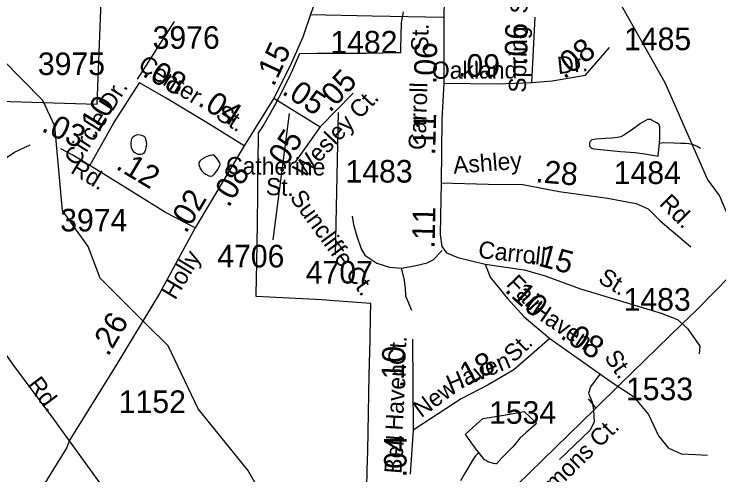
# Model space of a CAD drawing. Extents: x 2001466 to 2224147, y 644118 to 847247.
# Drawn here: x 2059532 to 2063438, y 697641 to 700191 of the extents above; entities that cross this region are included whole.
import ezdxf

# ---------------------------------------------------------------- set-up
doc = ezdxf.new("R2010")
doc.units = 0
for name, color, linetype in [('Exist Boundary Political City Limit New', 7, 'Continuous'), ('Exist Boundary Political City Limit New Hole', 7, 'Continuous'), ('Exist Hydrographic Creek Single Shore', 7, 'Continuous'), ('Exist Hydrographic Misc Water Feature', 7, 'Continuous'), ('Exist Road Non-System Type 51', 7, 'Continuous'), ('Exist Road Non-System Type 51 Label', 7, 'Continuous'), ('Exist Road Secondary Mileage Hundredths English Label', 7, 'Continuous'), ('Exist Road Secondary Type 51 Attributed', 7, 'Continuous'), ('Exist Road Secondary Type 51 Label', 7, 'Continuous'), ('Exist Road Secondary Type 51 Number Label', 7, 'Continuous'), ('Exist Utilities Electrical Transmission Line', 7, 'Continuous'), ('Map Preparation Boundary City Limit Buffer Line', 7, 'Continuous')]:
    doc.layers.add(name, color=color, linetype=linetype)

msp = doc.modelspace()

# ---------------------------------------------------------------- linework, layer by layer
at = {"layer": 'Exist Boundary Political City Limit New'}
for points in [[(2060977.1, 699685.8), (2061003.5, 699735.2), (2061023.6, 699774.4), (2061068.9, 699867.4), (2061115.8, 699973.7), (2061209.2, 699974.4), (2061352.2, 699975.6), (2061388.1, 699975.9), (2061483.8, 699976.1), (2061574, 699977.4), (2061636.4, 699978), (2061675.2, 699978.3), (2061675.1, 700000), (2061678.1, 700143.8), (2061690.9, 700203.8)], [(2061487.1, 697564.7), (2061489.4, 697669), (2061491.6, 697773.6), (2061493.9, 697878.8), (2061496.1, 697982.5), (2061498.4, 698089), (2061500.6, 698191.9), (2061504.9, 698391.6), (2061507.6, 698517.8), (2061509.1, 698590.4), (2061306.5, 698604.8), (2061240.1, 698609.4), (2060873.4, 698628), (2060873.5, 698637.3), (2060875.1, 698728.8), (2060876.6, 698813), (2060880.6, 699035.6), (2060881.2, 699083.9), (2060882.1, 699146.9), (2060883.6, 699254.4), (2060885, 699362.4), (2060887.4, 699533.7), (2060904.4, 699560.9), (2060915.4, 699578.6), (2060972.1, 699676.5), (2060977.1, 699685.8)]]:
    msp.add_lwpolyline(points, dxfattribs=at)
at = {"layer": 'Exist Boundary Political City Limit New Hole'}
msp.add_lwpolyline([(2059992.4, 699692.4), (2060075, 701829.4), (2059407.5, 701840.5), (2058974.5, 701864.2), (2058940.5, 701937.1), (2058979.9, 701949.9), (2058924.4, 701990.9), (2058895.5, 702059.6), (2058899.4, 702093.4), (2058864.6, 702110.1), (2058810.2, 702175.8), (2058815.9, 702235.2), (2058783.6, 702288.4), (2058587.4, 702231.7), (2058671.2, 701927.9), (2058393.8, 701899.9), (2058343.2, 701939.1), (2057715.2, 701295), (2057861.2, 700901.9), (2057974, 700681.2), (2058484.1, 699738.2), (2059992.4, 699692.4)], dxfattribs=at)
at = {"layer": 'Exist Hydrographic Creek Single Shore'}
for points in [[(2060263.4, 698476), (2060009.2, 698729.4), (2059942.2, 698904.7), (2059800.3, 699104.4), (2059758.2, 699571.2), (2059691.2, 699713.7), (2059465.2, 699944.6), (2059307.3, 700285.8), (2059123.2, 700476.5), (2059072.3, 700835.2), (2058964.3, 701152.4), (2058913.2, 701576.7), (2058971.2, 701719.9), (2058950.9, 701890.9)], [(2063590.1, 698834.2), (2063441.2, 699187.8), (2063374.1, 699277.7), (2063140.1, 699810.7), (2062689.2, 700610.6), (2062579.3, 701091.8), (2062555.3, 701118.6), (2062512.3, 701368.8), (2062529.3, 701552.2), (2062554.3, 701610.7), (2062545.3, 701752), (2062503.3, 701857.9), (2062506.9, 701890.9)], [(2061390.5, 696893.8), (2061346.1, 696933.8), (2061078.1, 697356), (2060953.1, 697447.1), (2060828.2, 697666.2), (2060552.2, 698006.5), (2060385.3, 698354.4), (2060263.4, 698476)]]:
    msp.add_lwpolyline(points, dxfattribs=at)
at = {"layer": 'Exist Hydrographic Misc Water Feature'}
for points in [[(2063108, 699477.2), (2063109.8, 699503.3), (2063109.8, 699567.4), (2063105.9, 699579.4), (2063094, 699589.3), (2063067.8, 699603.4), (2063057.9, 699607.3), (2063041.7, 699607.3), (2063029.6, 699601.1), (2063003.6, 699585.1), (2062953.8, 699548.9), (2062911.7, 699520.8), (2062893.9, 699512.9), (2062876, 699508.7), (2062844.1, 699504.7), (2062808, 699502.8), (2062757.9, 699498.6), (2062733.9, 699494.6), (2062728.2, 699490.6), (2062724.1, 699486.3), (2062720.2, 699478.4), (2062720, 699464.6), (2062722, 699458.7), (2062727.8, 699452.5), (2062734.4, 699448.7), (2062744, 699444.8), (2062892, 699430.9), (2062973.9, 699425), (2063028, 699417.2), (2063102, 699405.5), (2063108, 699477.2)], [(2060254.7, 699427.9), (2060248.7, 699419.9), (2060243, 699415.9), (2060237, 699414), (2060222.5, 699413.7), (2060211, 699417.9), (2060200.3, 699426), (2060190.5, 699436), (2060182.7, 699449.8), (2060180.8, 699472), (2060182.3, 699493.7), (2060184.5, 699501.9), (2060190.5, 699511.9), (2060198.7, 699518), (2060210.8, 699523.9), (2060222.5, 699525.7), (2060238.5, 699522.1), (2060250.6, 699515.8), (2060258.6, 699508.1), (2060260.4, 699498.1), (2060264.3, 699486.1), (2060266.8, 699472), (2060264.9, 699463.7), (2060262.4, 699451.9), (2060260.8, 699444), (2060260.4, 699440), (2060254.7, 699427.9)], [(2063108, 699477.2), (2063132.2, 699481.3), (2063187.9, 699479.3), (2063225.9, 699477.6), (2063251.7, 699477.7), (2063271.8, 699475.5), (2063289.8, 699471.6), (2063304.2, 699465.7), (2063318.1, 699459.6), (2063336, 699449.6)], [(2060594.8, 699304.6), (2060610.6, 699296.5), (2060620.9, 699294.6), (2060630.9, 699296.7), (2060642.8, 699306.6), (2060660.5, 699330.7), (2060672.8, 699352.8), (2060674.8, 699360.6), (2060672.8, 699368.6), (2060658.6, 699388.6), (2060642.4, 699408.9), (2060638.5, 699410.7), (2060628.7, 699410.6), (2060616.6, 699408.8), (2060596.5, 699400.5), (2060570.8, 699386.5), (2060560.6, 699376.7), (2060556.7, 699368.4), (2060556.7, 699358.6), (2060559, 699348.5), (2060561, 699340.5), (2060564.7, 699334.7), (2060570.6, 699326.5), (2060583.1, 699312.4), (2060594.8, 699304.6)], [(2062107.3, 697765.5), (2062091.3, 697785.8), (2062049.1, 697843.7), (2062033.1, 697865.6), (2062129, 697953.7), (2062246.7, 697971.9), (2062358.9, 697992.3), (2062423.1, 697930.2), (2062424.9, 697924.2), (2062368.9, 697876.4), (2062335.1, 697844.2), (2062323, 697830.2), (2062293.3, 697794.1), (2062235.5, 697736), (2062205.1, 697702), (2062199.2, 697702.1), (2062189.3, 697704), (2062157.3, 697713.7), (2062147.3, 697719.7), (2062139.5, 697723.8), (2062125.6, 697741.7), (2062107.3, 697765.5)], [(2062107.3, 697765.5), (2062089.7, 697745.9), (2062071.2, 697719.5), (2062049.7, 697683.8), (2062027.5, 697645.8), (2062005.4, 697607.8)]]:
    msp.add_lwpolyline(points, dxfattribs=at)
at = {"layer": 'Exist Road Non-System Type 51'}
msp.add_line((2060419.1, 700151.3), (2060214, 699832), dxfattribs=at)
for points in [[(2061406, 699073.6), (2061413.2, 699027.2), (2061431, 698962.9), (2061456, 698891.4), (2061476.2, 698857.7), (2061541.7, 698812.8), (2061613.1, 698791.4), (2061677.3, 698784.3)], [(2061677.3, 698784.3), (2061751.3, 698797.7), (2061821.9, 698815.3), (2061855, 698831.9), (2061905.1, 698882)], [(2061677.3, 698784.3), (2061691.6, 698727.1), (2061698.7, 698673.5), (2061700.7, 698632.6), (2061734.4, 698552.1)], [(2062904.2, 698599.8), (2063118.1, 698536.3), (2063207.4, 698500.6), (2063264.5, 698450.6), (2063332.3, 698354.2), (2063328.7, 698311.3)], [(2062778.7, 698199.1), (2062725.4, 698129.1), (2062714.7, 698093.4), (2062736.1, 698043.4), (2062743.3, 698000.5), (2062746.9, 697932.6), (2062721.9, 697886.2), (2062554.1, 697725.4)], [(2062845.8, 698152), (2062964.6, 698075.5), (2063046.7, 697975.5), (2063103.8, 697857.6), (2063157.4, 697789.7), (2063228.8, 697757.6), (2063307.3, 697754), (2063375.1, 697750.5)], [(2062714.1, 698062), (2062749.5, 698016.9), (2062751.5, 698005.9)]]:
    msp.add_lwpolyline(points, dxfattribs=at)
at = {"layer": 'Exist Road Secondary Type 51 Attributed'}
for points in [[(2061313.2, 700606.5), (2061261.5, 700424.1), (2061173.9, 700188.8)], [(2061921.1, 700550.5), (2061913.2, 700174.6)], [(2061173.9, 700188.8), (2061131.7, 700064.1), (2061060.7, 699900.6), (2060972.3, 699725.4)], [(2061173.9, 700188.8), (2061517.1, 700182.5), (2061913.2, 700174.6)], [(2061913.2, 700174.6), (2061913.2, 699808.3)], [(2062400.8, 699813), (2062419.8, 700174.6)], [(2062400.8, 699813), (2062512.9, 699822.5), (2062699.1, 699852.5), (2062831.6, 700007.2)], [(2059952.9, 699353.5), (2060085.5, 699590.3), (2060227.5, 699811.4)], [(2060807.8, 699461.6), (2060601.5, 699588.8), (2060375.8, 699726.1), (2060227.5, 699811.4)], [(2061913.2, 699808.3), (2061903, 699607.7), (2061898.6, 699257.9)], [(2061913.2, 699808.3), (2062208.3, 699805.1), (2062400.8, 699813)], [(2061410.6, 699753), (2061229.1, 699568.2)], [(2060972.3, 699725.4), (2060807.8, 699461.6)], [(2060972.3, 699725.4), (2061229.1, 699568.2)], [(2061229.1, 699568.2), (2061088.7, 699369.3)], [(2058903.7, 699123.4), (2058992.7, 699187.7), (2059095.2, 699238.2), (2059218.3, 699272.9), (2059341.4, 699302.9), (2059417.2, 699347.2), (2059533.9, 699427.7), (2059621.5, 699468.4)], [(2059952.9, 699353.5), (2059857.4, 699410.3), (2059790.7, 699445.9)], [(2060807.8, 699461.6), (2060535.6, 699008.4)], [(2060535.6, 699008.4), (2060371.1, 699092.9), (2060145.4, 699233.5), (2059952.9, 699353.5)], [(2061898.6, 699257.9), (2061895.1, 699072.4), (2061893.5, 698971.3), (2061903, 698905), (2061928.2, 698870.3), (2061991.3, 698843.4), (2062142.4, 698807.9)], [(2061898.6, 699257.9), (2062159.8, 699250.8), (2062351.5, 699248.5), (2062551.9, 699209), (2062820.2, 699172.7), (2062979.2, 699143.5), (2063046.2, 699113.5), (2063112.5, 699047.9), (2063281.2, 698903.6)], [(2058903.7, 699123.4), (2058988.9, 699002.6), (2059165.6, 698754.7), (2059327.8, 698533.6), (2059523.5, 698254.1), (2059751.1, 697948.6), (2059837, 697829.6)], [(2060535.6, 699008.4), (2060337.5, 698645.2), (2060097.7, 698247.3), (2059837, 697829.6)], [(2062142.4, 698807.9), (2062170.8, 698736), (2062267.1, 698617.6), (2062358.6, 698516.5), (2062500.2, 698394.9)], [(2062142.4, 698807.9), (2062357.8, 698775.5), (2062469.1, 698743.9), (2062671.1, 698671.3), (2062898.3, 698601.8), (2062904.2, 698599.8)], [(2061740.4, 698392.6), (2061742.8, 697888.8)], [(2062500.2, 698394.9), (2062370.8, 698283.6), (2062301.4, 698222), (2062159.4, 698139.9), (2062009.5, 698062.5), (2061881.7, 697978.8), (2061742.8, 697888.8)], [(2062500.2, 698394.9), (2062845.8, 698152)], [(2061742.8, 697888.8), (2061727.8, 697645.7)], [(2059837, 697829.6), (2059824.4, 697792.5), (2059672.9, 697546.5), (2059492.2, 697269.8), (2059328.9, 697032.9), (2059232.7, 696894)], [(2059837, 697829.6), (2060409.9, 697040.1), (2060629.2, 696716.3), (2060733.3, 696575.8), (2061076.6, 696097.3)]]:
    msp.add_lwpolyline(points, dxfattribs=at)
at = {"layer": 'Exist Road Secondary Type 51 Number Label'}
for p, q in [((2061055.9, 699641.6), (2060966.9, 698941.6)), ((2061328.7, 699647.5), (2061310.9, 698858.5))]:
    msp.add_line(p, q, dxfattribs=at)
at = {"layer": 'Exist Utilities Electrical Transmission Line'}
for p, q in [((2062891.3, 698142.3), (2063232.2, 698474.7)), ((2062751.5, 698005.9), (2062891.3, 698142.3)), ((2062388.3, 697651.6), (2062751.5, 698005.9))]:
    msp.add_line(p, q, dxfattribs=at)
for points in [[(2063232.2, 698474.7), (2063314.8, 698555.3), (2063590.1, 698834.2)], [(2061504.7, 696790.9), (2062320.7, 697585.7), (2062388.3, 697651.6)]]:
    msp.add_lwpolyline(points, dxfattribs=at)
at = {"layer": 'Map Preparation Boundary City Limit Buffer Line'}
for points in [[(2059992.4, 699692.4), (2060075, 701829.4), (2059407.5, 701840.5), (2058974.5, 701864.2), (2058940.5, 701937.1), (2058979.9, 701949.9), (2058924.4, 701990.9), (2058895.5, 702059.6), (2058899.4, 702093.4), (2058864.6, 702110.1), (2058810.2, 702175.8), (2058815.9, 702235.2), (2058783.6, 702288.4), (2058587.4, 702231.7), (2058671.2, 701927.9), (2058393.8, 701899.9), (2058343.2, 701939.1), (2057715.2, 701295), (2057861.2, 700901.9), (2057974, 700681.2), (2058484.1, 699738.2), (2059992.4, 699692.4)], [(2060977.1, 699685.8), (2061003.5, 699735.2), (2061023.6, 699774.4), (2061068.9, 699867.4), (2061115.8, 699973.7), (2061209.2, 699974.4), (2061352.2, 699975.6), (2061388.1, 699975.9), (2061483.8, 699976.1), (2061574, 699977.4), (2061636.4, 699978), (2061675.2, 699978.3), (2061675.1, 700000), (2061678.1, 700143.8), (2061690.9, 700203.8)], [(2061487.1, 697564.7), (2061489.4, 697669), (2061491.6, 697773.6), (2061493.9, 697878.8), (2061496.1, 697982.5), (2061498.4, 698089), (2061500.6, 698191.9), (2061504.9, 698391.6), (2061507.6, 698517.8), (2061509.1, 698590.4), (2061306.5, 698604.8), (2061240.1, 698609.4), (2060873.4, 698628), (2060873.5, 698637.3), (2060875.1, 698728.8), (2060876.6, 698813), (2060880.6, 699035.6), (2060881.2, 699083.9), (2060882.1, 699146.9), (2060883.6, 699254.4), (2060885, 699362.4), (2060887.4, 699533.7), (2060904.4, 699560.9), (2060915.4, 699578.6), (2060972.1, 699676.5), (2060977.1, 699685.8)]]:
    msp.add_lwpolyline(points, dxfattribs=at)

# ---------------------------------------------------------------- texts
at = {"layer": 'Exist Road Non-System Type 51 Label'}
for s, rotation, p in [('Suncliffe Ct.', 306.2972, (2061056, 699175.1)), ('Sammons Ct.', 44.2865, (2062341.8, 697363.1))]:
    msp.add_text(s, height=95, rotation=rotation, dxfattribs=at).set_placement(p)
at = {"layer": 'Exist Road Secondary Mileage Hundredths English Label'}
for s, rotation, p in [('.06', 88.8298, (2062374.9, 699909.6)), ('.15', 65.0765, (2060971.3, 699785.7)), ('.06', 88.8298, (2061872.4, 699803)), ('.08', 37.7727, (2062580.5, 699827.8)), ('.09', 359.8376, (2061992.6, 699845.2)), ('.08', 330.107, (2060237.3, 699851.9)), ('.05', 47.378, (2061282.4, 699642.6)), ('.05', 326.7421, (2061010.6, 699752.7)), ('.04', 328.2283, (2060544.7, 699689.5)), ('.10', 58.8287, (2059975.1, 699491.1)), ('.11', 88.4196, (2061865.2, 699408.8)), ('.03', 334.4705, (2059678.8, 699546.1)), ('.05', 57.5272, (2061013.2, 699304.1)), ('.12', 329.1433, (2060090.5, 699338.5)), ('.08', 59.0097, (2060721.8, 699116.3)), ('.28', 355.2564, (2062418.9, 699261.2)), ('.02', 59.0097, (2060484.5, 698972.7)), ('.11', 88.8297, (2061862.7, 698892.6)), ('.15', 344.9805, (2062386.6, 698811.9)), ('.10', 317.9181, (2062246.1, 698659)), ('.26', 59.5454, (2060053, 698291.9)), ('.08', 327.1454, (2062552.8, 698401.2)), ('.10', 88.1562, (2061690.3, 698120.3)), ('.18', 27.443, (2062001.9, 698111.7)), ('.04', 89.871, (2061707, 697627.7))]:
    msp.add_text(s, height=125, rotation=rotation, dxfattribs=at).set_placement(p)
at = {"layer": 'Exist Road Secondary Type 51 Label'}
for s, rotation, p in [('Spring  St.', 88.8298, (2062367.7, 699755.5)), (' St.', 88.8298, (2061825.8, 699948.3)), ('Center', 327.5915, (2060213, 699890.9)), ('Dr.', 5.9093, (2062547, 699859.4)), ('Oakland', 0.2315, (2061847.7, 699833.3)), ('Circle Dr.', 57.6632, (2059883.5, 699343.5)), ('Carroll', 88.4196, (2061812.5, 699438)), ('Wesley Ct.', 46.6186, (2061138, 699277.5)), (' St.', 327.5915, (2060612.9, 699637)), ('Catherine', 359.1266, (2060705.9, 699306.1)), ('Ashley', 4.2673, (2061968.1, 699307.4)), ('Rd.', 328.7258, (2059839.5, 699315.3)), (' St.', 357.673, (2060890.9, 699192.2)), ('Rd.', 314.9872, (2063102.2, 699137.6)), ('Carroll', 353.7509, (2062100.9, 698842.5)), ('Holly', 58.9882, (2060425, 698604.6)), (' St.', 328.0977, (2062732.5, 698729.9)), ('Fair', 313.8279, (2062254.4, 698692.9)), ('Haven', 326.0708, (2062390.1, 698532.5)), ('Ct.', 86.7687, (2061698.7, 698246)), (' St.', 43.9319, (2062276.1, 698233.6)), (' St.', 304.6242, (2062779, 698321.1)), ('Haven', 22.703, (2061952.5, 698096.8)), ('Haven', 86.7687, (2061684.5, 697885.1)), ('Rd.', 306.8586, (2059602.3, 698139.6)), ('New', 36.4429, (2061788.3, 697953.7)), ('Bell', 85.5723, (2061677.8, 697644.7))]:
    msp.add_text(s, height=95, rotation=rotation, dxfattribs=at).set_placement(p)
at = {"layer": 'Exist Road Secondary Type 51 Number Label'}
for s, p in [('3976', (2060299.9, 699999.5)), ('1482', (2061284.6, 699973.4)), ('1485', (2062912.2, 699991.7)), ('3975', (2059664.2, 699853.9)), ('1483', (2061368.8, 699258.9)), ('1484', (2062855, 699251)), ('3974', (2059787.9, 698988.5)), ('4706', (2060658.2, 698789.4)), ('4707', (2061148.6, 698700)), ('1483', (2062909.5, 698549.6)), ('1533', (2062922.6, 698054.2)), ('1152', (2060112.5, 697983.5)), ('1534', (2062164, 697923.9))]:
    msp.add_text(s, height=125, dxfattribs=at).set_placement(p)

doc.saveas('drawing.dxf')
